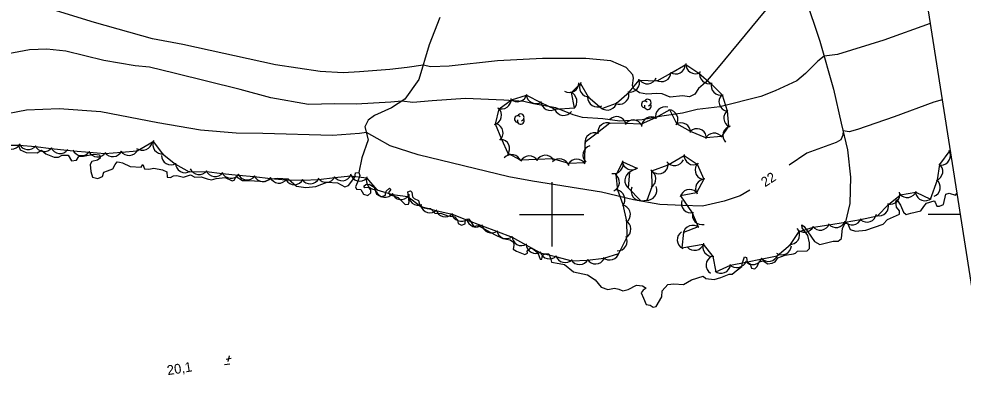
# Model space of a CAD drawing. Extents: x 646142 to 649934, y 5874075 to 5876351.
# Drawn here: x 649034.4 to 649327.8, y 5874948.6 to 5875060.7 of the extents above; entities that cross this region are included whole.
import ezdxf

# ---------------------------------------------------------------- set-up
doc = ezdxf.new("R2010")
doc.units = 0
for name, color, linetype in [('Niveau 2', 7, 'Continuous'), ('Niveau 3', 7, 'Continuous'), ('Niveau 4', 7, 'Continuous'), ('Niveau 44', 7, 'Continuous'), ('Niveau 60', 7, 'Continuous'), ('Niveau 61', 7, 'Continuous')]:
    doc.layers.add(name, color=color, linetype=linetype)

msp = doc.modelspace()

# ---------------------------------------------------------------- linework, layer by layer
at = {"layer": 'Niveau 2'}
for points in [[(649270.49, 5875068.35), (649251.75, 5875045.61), (649247.83, 5875040.99), (649245.64, 5875039.12), (649244.47, 5875037.37), (649242.85, 5875036.48), (649240.62, 5875036.8), (649236.75, 5875036.36), (649234.31, 5875037.46), (649232.69, 5875037.5), (649229.59, 5875037.38), (649227.23, 5875037.8), (649225.47, 5875038.98), (649225.11, 5875039.98), (649225.4, 5875042.33), (649225.16, 5875043.34), (649223.14, 5875045.65), (649218.4, 5875047.64), (649210.58, 5875048.36), (649197.18, 5875048.43), (649183.18, 5875047.73), (649168.16, 5875046), (649162.41, 5875045.79), (649160.03, 5875046.31), (649155.04, 5875045.62), (649149.69, 5875045), (649140.3, 5875044.26), (649135.14, 5875044.01), (649128.05, 5875044.35), (649114.15, 5875046.45), (649085.41, 5875052.73), (649075.94, 5875054.53), (649057.96, 5875059.63), (649042.11, 5875064.4)], [(649317.61, 5875059.26), (649303.19, 5875054.13), (649288.85, 5875049.69), (649284.66, 5875049.09), (649282.65, 5875047.58), (649278.85, 5875043.78)], [(649185.13, 5875035.48), (649173.16, 5875035.95), (649162.84, 5875035.22), (649156.88, 5875034.76), (649153.41, 5875035.18), (649149.97, 5875034.9), (649139.18, 5875034.23), (649132.45, 5875034.38), (649124.38, 5875034.14), (649112.67, 5875036.15), (649103.2, 5875038.76), (649082.67, 5875043.81), (649075.02, 5875045.71), (649070.57, 5875046.12), (649060.86, 5875047.78), (649049.04, 5875050.7), (649043.06, 5875051.29), (649037.74, 5875051.14), (649026.53, 5875049.03)], [(649278.85, 5875043.78), (649276.13, 5875041.5), (649269.47, 5875038.41), (649264.96, 5875036.62), (649252.19, 5875033.4), (649245.24, 5875032.6), (649240.65, 5875031.48), (649234.18, 5875030.5), (649228.09, 5875029.33), (649221.19, 5875029), (649215.91, 5875029.66), (649209.61, 5875030.09), (649206.62, 5875030.9), (649201.27, 5875033.06), (649194.29, 5875034.34), (649191.31, 5875035.04), (649185.13, 5875035.48)], [(649321.34, 5875035.6), (649318.71, 5875034.87), (649306.45, 5875030.31)], [(649110.19, 5875025.14), (649101.94, 5875025.23), (649090.81, 5875026.15), (649077.54, 5875028.44), (649059.83, 5875031.85), (649046.94, 5875032.8), (649036.79, 5875032.33), (649028.04, 5875030.73), (649018.13, 5875028.19), (649000.71, 5875021.53), (648983.52, 5875016.75), (648966.86, 5875014.24), (648958.38, 5875014.19), (648946.48, 5875014.55), (648920.9, 5875016.36), (648907.16, 5875016.52), (648895.92, 5875016.15), (648884.95, 5875016.39), (648872.24, 5875015.62), (648863.99, 5875014.55)], [(649306.45, 5875030.31), (649295.04, 5875026.32), (649292.46, 5875025.67), (649290.55, 5875025.91), (649290.48, 5875024.62), (649289.85, 5875023.16), (649288.34, 5875022.29), (649279.26, 5875019.03), (649273.77, 5875015.26)], [(649261.54, 5875007.48), (649258.58, 5875005.72), (649253.58, 5875004.1), (649246.82, 5875002.61), (649240.78, 5875002.73), (649233.57, 5875003.05), (649225.39, 5875004.54), (649215.49, 5875006.87), (649193.99, 5875010.3), (649186.64, 5875011.65), (649158.45, 5875018.48), (649149.76, 5875021.31), (649145.78, 5875023.52), (649142.39, 5875025.39), (649140.22, 5875025.13), (649131.83, 5875024.51), (649110.19, 5875025.14)]]:
    msp.add_lwpolyline(points, dxfattribs=at)
at = {"layer": 'Niveau 3'}
for p, q in [((649098.8, 5874955.08), (649100.34, 5874955.32)), ((649098.8, 5874955.08), (649100.34, 5874955.32)), ((649099.78, 5874956.14), (649099.33, 5874954.29)), ((649099.78, 5874956.14), (649099.33, 5874954.29)), ((649098.35, 5874953.39), (649099.93, 5874953.64)), ((649098.35, 5874953.39), (649099.93, 5874953.64))]:
    msp.add_line(p, q, dxfattribs=at)
at = {"layer": 'Niveau 4'}
for points in [[(649215.47, 5875214.38), (649218.08, 5875202.54), (649223.01, 5875185.92), (649226.96, 5875173.43), (649231.26, 5875167.38), (649236.25, 5875160.39), (649245.88, 5875148.3), (649252.3, 5875139.97), (649257.6, 5875134.26), (649259.74, 5875130.83), (649263.95, 5875121.88), (649267.68, 5875107.59), (649271.74, 5875093.43), (649275.89, 5875079.48), (649278.77, 5875067.46), (649283.35, 5875053.77), (649287.51, 5875038.86), (649289.97, 5875028.38), (649291.93, 5875020.02), (649292.87, 5875011.54), (649292.61, 5875003.38), (649291.16, 5874997.31)], [(649165.23, 5875061.11), (649161.9, 5875052.64), (649158.73, 5875041.87), (649154.39, 5875035.81), (649150.21, 5875033.13), (649144.96, 5875030.66), (649142.93, 5875029.27), (649141.91, 5875027.18), (649142.99, 5875023.12), (649141.01, 5875017.55), (649140.07, 5875013.02)], [(649034.33, 5875021.48), (649034.86, 5875020.03), (649036.71, 5875019.2), (649040.09, 5875019.12), (649041.49, 5875019.98), (649042.79, 5875018.85), (649045.37, 5875017.76), (649046.76, 5875017.8), (649047.85, 5875018.39), (649049.71, 5875018.38), (649050.74, 5875016.63), (649052.35, 5875016.82), (649053.02, 5875017.94), (649054.51, 5875018.12), (649057.69, 5875018.72), (649059.47, 5875018.46), (649059.71, 5875017.44), (649058.85, 5875016.87), (649057.04, 5875016.43), (649056.58, 5875015.45), (649056.72, 5875013.37), (649057.29, 5875011.57), (649058.97, 5875011.18), (649060.4, 5875011.82)], [(649060.4, 5875011.82), (649060.82, 5875013.14), (649061.94, 5875013.51), (649063.6, 5875014.16), (649064.36, 5875015.53), (649064.96, 5875016.3), (649065.67, 5875016.27), (649066.62, 5875016.03), (649068.97, 5875014.9), (649072.36, 5875014.72), (649072.97, 5875015.48), (649073.48, 5875014.15), (649074.77, 5875014.06), (649076.36, 5875014.36), (649079.09, 5875013.87), (649080.34, 5875013.2), (649080.53, 5875011.59), (649081.48, 5875011.47), (649082.47, 5875011.93), (649083.5, 5875012.05), (649085.53, 5875011.59), (649087.77, 5875012.31), (649089.14, 5875011.54), (649091.1, 5875011.65), (649092.92, 5875011.05), (649094.24, 5875010.73), (649095.7, 5875011.14), (649098.56, 5875011.47), (649100.66, 5875010.43), (649101.34, 5875010.63), (649101.9, 5875011.74), (649103.9, 5875010.57), (649105.99, 5875010.58), (649110.91, 5875010.22), (649112.67, 5875011.01), (649114.85, 5875011.26), (649118.13, 5875011.06), (649120.73, 5875008.8), (649123.57, 5875008.32), (649126.67, 5875008.68), (649128.56, 5875009.36), (649130.22, 5875010.02), (649133.38, 5875009.8), (649135.74, 5875008.56), (649136.85, 5875008.93), (649138.85, 5875011.6), (649139.03, 5875012.9), (649140.07, 5875013.02), (649140.41, 5875012.13), (649139.62, 5875010.06), (649138.99, 5875008.59), (649139.31, 5875007.82), (649140.71, 5875007.75), (649141.47, 5875006.32), (649142.8, 5875005.89), (649143.75, 5875006.7), (649143.75, 5875007.63), (649143.19, 5875008.38), (649141.93, 5875008.24), (649141.63, 5875008.78), (649142.26, 5875009.32), (649143.29, 5875009.44), (649144.81, 5875008.45), (649145.53, 5875006.33), (649147.03, 5875005.46)], [(649147.03, 5875005.46), (649148.37, 5875005.96), (649148.3, 5875006.53), (649148.55, 5875007.26), (649149.6, 5875008.2), (649150, 5875007.78), (649149.31, 5875006.77), (649149.61, 5875006.22), (649152.28, 5875005.25), (649154.41, 5875003.05), (649155.44, 5875003.17), (649155.7, 5875003.9), (649155.32, 5875007), (649156.09, 5875007.32), (649156.49, 5875006.9), (649156.68, 5875005.41), (649157.2, 5875004.89), (649158.55, 5875004.35), (649158.92, 5875003.23), (649159.98, 5875002.19), (649161.29, 5875001.87), (649162.34, 5875001.88), (649163.68, 5875000.41), (649165.78, 5875000.3), (649167.72, 5874999.6), (649169.85, 5874999.26), (649170.67, 5874998.31), (649170.92, 5874997.18), (649171.91, 5874996.71), (649173.14, 5874997.09), (649173.14, 5874998.02), (649174.12, 5874998.59), (649174.79, 5874997.86), (649175.67, 5874996.33), (649177.16, 5874996.51), (649179.9, 5874994.96), (649182.26, 5874993.72), (649184.85, 5874992.51), (649187.11, 5874992.08), (649188.12, 5874991.38), (649188.25, 5874990.35), (649188.05, 5874989.16), (649189.05, 5874988.58), (649191.6, 5874987.6), (649192.49, 5874987.93), (649192.39, 5874988.74), (649193.24, 5874989.42), (649193.92, 5874989.5), (649195.72, 5874988.08), (649196.09, 5874986.96), (649196.44, 5874986.07), (649196.89, 5874986.12), (649197.09, 5874987.31), (649197.97, 5874987.76), (649199.13, 5874987.77), (649199.64, 5874986.44), (649199.91, 5874985.19), (649202.28, 5874984.77), (649203.94, 5874984.49), (649206.78, 5874982.15), (649211.07, 5874981.25), (649213.47, 5874979.67), (649215.37, 5874977.45), (649217.44, 5874976.64), (649219.47, 5874977.11)], [(649303.02, 5874996.94), (649304.35, 5874998.38), (649308.07, 5875000.09), (649308.06, 5875001.13), (649307.1, 5875002.3), (649306.89, 5875004.02), (649307.27, 5875004.64), (649308.42, 5875002.92), (649309.27, 5875000.69), (649310.17, 5874999.98), (649311.63, 5875000.38), (649314.67, 5875001.09), (649315.65, 5875002.48), (649316.45, 5875003.5), (649318.79, 5875004.24), (649319.19, 5875003.82), (649319.69, 5875002.6), (649320.5, 5875002.58), (649321.71, 5875003.07), (649322.47, 5875006.29), (649323.47, 5875006.64), (649325.52, 5875005.95), (649325.92, 5875006.46)], [(649219.47, 5874977.11), (649220.9, 5874976.81), (649222.13, 5874976.26), (649223.7, 5874976.67), (649226.32, 5874978.02), (649228.2, 5874977.78), (649229.33, 5874977.1), (649228.36, 5874976.52), (649227.77, 5874975.63), (649228.56, 5874973.98), (649229.39, 5874971.98), (649230.57, 5874971.77), (649231.57, 5874971.19), (649232.47, 5874971.41), (649234.19, 5874974.4), (649234.3, 5874976.28), (649236.04, 5874978.22), (649237.98, 5874978.45), (649240.91, 5874978.21), (649243.39, 5874979.66), (649247.08, 5874980.79), (649247.87, 5874980.07), (649250.45, 5874979.79), (649252.58, 5874980.38), (649255.11, 5874981.49), (649256.04, 5874981.48), (649257.31, 5874982.44), (649259.11, 5874983.82), (649259.31, 5874985), (649259.9, 5874986.81), (649260.5, 5874986.65), (649260.68, 5874985.16), (649261.67, 5874984.7), (649262.07, 5874983.35), (649263.14, 5874983.12), (649263.87, 5874983.79), (649264.5, 5874985.26), (649265.73, 5874985.63), (649267.12, 5874984.63), (649268.48, 5874984.91), (649269.48, 5874985.26), (649270.25, 5874986.51), (649272.58, 5874987.36), (649275.08, 5874987.77), (649275.75, 5874987.96), (649276.37, 5874988.61), (649279.36, 5874988.73), (649280.09, 5874989.4), (649280.11, 5874991.14), (649279.59, 5874993.41), (649277.78, 5874995.87), (649277.67, 5874996.79), (649278.42, 5874996.29), (649281.68, 5874991.56), (649283.29, 5874990.7), (649287.46, 5874991.65), (649288.96, 5874991.71), (649290.02, 5874992.53), (649290.32, 5874995.7), (649291.16, 5874997.31), (649291.86, 5874997.27), (649292.69, 5874995.28), (649294.37, 5874994.78), (649297.57, 5874995.15), (649303.02, 5874996.94)]]:
    msp.add_lwpolyline(points, dxfattribs=at)
at = {"layer": 'Niveau 44'}
for points in [[(649218.1, 5875028.34), (649214.27, 5875025.36), (649210.32, 5875022.28), (649210.19, 5875015.98), (649205.34, 5875015.84), (649200.35, 5875017.22), (649195.5, 5875017.03), (649190.25, 5875016.87), (649186.5, 5875018.89), (649184.49, 5875023.31), (649182.54, 5875028.06), (649183.71, 5875032.77), (649187.52, 5875035.58), (649192.17, 5875037), (649196.62, 5875034.72), (649201, 5875032.64), (649207.06, 5875033.07), (649206.09, 5875037.83), (649208.89, 5875040.67), (649211.35, 5875036.48), (649215.6, 5875032.9), (649220.15, 5875034.58), (649224.02, 5875037.98), (649227.2, 5875041.65), (649232.78, 5875041.52), (649237.05, 5875043.82), (649241.68, 5875046.52), (649245.76, 5875043.89), (649249.54, 5875040.52), (649252.98, 5875037.09), (649254.49, 5875032.19), (649254.93, 5875027.35), (649252.74, 5875024.21), (649247.91, 5875023.76), (649243.12, 5875025.75), (649238.9, 5875028.16), (649236.73, 5875032.46), (649232.26, 5875029.95), (649227.82, 5875027.99), (649222.97, 5875028.18), (649218.1, 5875028.34)], [(649029.67, 5875021.51), (649034.52, 5875021.48), (649039.61, 5875021.06), (649044.43, 5875020.47), (649051.33, 5875019.7), (649056.31, 5875019.29), (649061.15, 5875018.89), (649066.32, 5875019.37), (649071.16, 5875019.74), (649076.12, 5875022.67), (649079.02, 5875018.77), (649083.07, 5875015.6), (649087.32, 5875013.24), (649092.76, 5875013.32), (649097.58, 5875012.74), (649102.7, 5875012.22), (649107.53, 5875011.73), (649112.65, 5875011.2), (649117.48, 5875010.72), (649122.65, 5875010.61), (649127.5, 5875010.87), (649132.62, 5875011.46), (649137.45, 5875011.93), (649142.44, 5875011.35), (649145.61, 5875007.68), (649150.52, 5875006.23), (649155.33, 5875005.55), (649159.31, 5875002.42), (649164.01, 5875001.19), (649169.02, 5875000.08), (649173.55, 5874998.34), (649178.35, 5874996.49), (649182.88, 5874994.75), (649187.66, 5874992.94), (649191.91, 5874990.6), (649196.47, 5874988.05), (649201.2, 5874986.94), (649206.26, 5874985.57), (649211.11, 5874985.76), (649216.24, 5874986.45), (649220.88, 5874987.88), (649223.42, 5874993.07), (649223.31, 5874997.92), (649222.23, 5875002.97), (649220.57, 5875007.53), (649219.98, 5875012.26), (649222.14, 5875016.33), (649226.49, 5875014.31), (649224.13, 5875013.07), (649223.75, 5875008.23), (649227.65, 5875004.25), (649229.65, 5875004.43), (649231.17, 5875008.68), (649231.08, 5875013.53), (649236.2, 5875015.37)], [(649236.2, 5875015.37), (649241.11, 5875018.26), (649245.15, 5875015.57), (649247.25, 5875010.96), (649245.02, 5875006.65), (649240.05, 5875005.75), (649243.66, 5875000.5), (649245.48, 5874996.11), (649240.94, 5874994.39), (649240.42, 5874989.58), (649247.02, 5874990.74), (649250.06, 5874986.95), (649251.01, 5874982.18), (649255.53, 5874984.27), (649260.29, 5874985.21), (649265.34, 5874986.21), (649270.1, 5874987.16), (649274.16, 5874990.7), (649276.85, 5874994.74), (649281.33, 5874995.99), (649286.12, 5874996.78), (649291.19, 5874997.61), (649295.98, 5874998.4), (649301.25, 5874999.58), (649304.64, 5875003.05), (649308.37, 5875006.12), (649313.16, 5875006.91), (649317.73, 5875004.78), (649319.88, 5875010.7), (649320.64, 5875015.49), (649323.81, 5875019.88)]]:
    msp.add_lwpolyline(points, dxfattribs=at)
for centre, radius, start, end in [((649238.47, 5875046.6), 3, 238.3694, 358.3474), ((649244.67, 5875046.69), 3, 177.2451, 297.223), ((649229.73, 5875043.56), 3, 216.625, 336.6029), ((649234.07, 5875044.22), 3, 238.3694, 358.3474), ((649248.96, 5875043.59), 3, 165.0644, 285.0423), ((649205.46, 5875040.84), 3, 239.4625, 359.4405), ((649211.64, 5875039.46), 3, 150.3234, 270.3014), ((649224.28, 5875040.97), 3, 259.0658, 19.0438), ((649252.5, 5875040.06), 3, 165.0644, 285.0423), ((649189.33, 5875037.98), 3, 226.975, 346.9529), ((649195.05, 5875037.42), 3, 184.6059, 304.5838), ((649204.85, 5875035.1), 3, 311.4588, 71.4367), ((649214.13, 5875036.36), 3, 178.2232, 298.2012), ((649221, 5875037.2), 3, 259.0658, 19.0438), ((649254.95, 5875035.02), 3, 137.2788, 257.2567), ((649184.43, 5875035.74), 3, 244.0447, 4.0226), ((649199.57, 5875035.27), 3, 184.6059, 304.5838), ((649217.27, 5875035.4), 3, 230.3235, 350.3015), ((649228.92, 5875034.17), 1.05, 44.1154, 269.804), ((649229.82, 5875033.65), 1.05, 166.9369, 29.6212), ((649229.82, 5875034.7), 1.05, 282.2692, 149.7263), ((649181.41, 5875030.84), 3, 286.1439, 46.1218), ((649189.47, 5875029.6), 1.05, 44.1154, 269.804), ((649190.37, 5875030.13), 1.05, 282.2692, 149.7263), ((649203.72, 5875033.74), 3, 204.3455, 324.3234), ((649235.23, 5875030.38), 3, 74.1294, 194.1073), ((649236.21, 5875029.51), 3, 325.9042, 85.8821), ((649256.46, 5875029.93), 3, 125.1286, 245.1066), ((649181.87, 5875025.29), 3, 311.4487, 71.4267), ((649190.37, 5875029.08), 1.05, 166.9369, 29.6212), ((649217.27, 5875025.46), 3, 67.9229, 187.9009), ((649220.17, 5875027.36), 3, 17.4468, 137.4247), ((649225.32, 5875026.32), 3, 27.7324, 147.7103), ((649230.89, 5875027.26), 3, 59.6046, 179.5826), ((649240.13, 5875025.43), 3, 0.2305, 120.2085), ((649213.32, 5875022.38), 3, 67.9229, 187.9009), ((649245.1, 5875023.62), 3, 11.7566, 131.7346), ((649250.49, 5875022.23), 3, 35.2669, 155.2448), ((649256.19, 5875024.46), 3, 103.904, 223.8819), ((649032.11, 5875023.26), 3, 209.6179, 329.5959), ((649037.27, 5875023.12), 3, 203.0698, 323.0477), ((649072.81, 5875022.89), 3, 232.8006, 352.7785), ((649078.99, 5875021.77), 3, 156.6171, 276.595), ((649183.89, 5875020.37), 3, 324.4243, 84.4022), ((649042.23, 5875022.51), 3, 203.0698, 323.0477), ((649047.2, 5875021.91), 3, 203.0698, 323.0477), ((649053.89, 5875021.26), 3, 205.3118, 325.2897), ((649058.88, 5875020.85), 3, 205.3118, 325.2897), ((649063.62, 5875020.93), 3, 214.3947, 334.3726), ((649068.61, 5875021.31), 3, 214.3947, 334.3726), ((649212.68, 5875018.41), 3, 107.203, 227.1809), ((649320.9, 5875018.3), 3, 271.6881, 31.666), ((649081.68, 5875018.39), 3, 180.919, 300.8969), ((649086.05, 5875015.96), 3, 180.919, 300.8969), ((649187.53, 5875015.59), 3, 19.2248, 139.2028), ((649193, 5875015.16), 3, 32.2921, 152.2701), ((649197.99, 5875015.36), 3, 32.2921, 152.2701), ((649202.44, 5875014.24), 3, 16.3462, 136.3242), ((649207.81, 5875014.15), 3, 31.5441, 151.522), ((649219.21, 5875015.66), 3, 258.9223, 18.9002), ((649224.9, 5875016.86), 3, 188.0468, 308.0248), ((649238.16, 5875018.13), 3, 217.8364, 337.8144), ((649244.11, 5875018.39), 3, 176.3615, 296.3395), ((649247.56, 5875013.79), 3, 133.7691, 253.747), ((649090.41, 5875015.38), 3, 203.1291, 323.107), ((649095.38, 5875014.78), 3, 203.1291, 323.107), ((649100.32, 5875014.23), 3, 204.2221, 324.2), ((649225.7, 5875010.52), 3, 115.5686, 235.5465), ((649229.36, 5875011.07), 3, 301.0955, 61.0734), ((649233.21, 5875015.61), 3, 241.5129, 1.4908), ((649318.52, 5875013.37), 3, 291.0634, 51.0413), ((649105.29, 5875013.73), 3, 204.2221, 324.2), ((649110.27, 5875013.22), 3, 204.2221, 324.2), ((649115.24, 5875012.71), 3, 204.2221, 324.2), ((649119.99, 5875012.23), 3, 213.0514, 333.0293), ((649124.98, 5875012.5), 3, 213.0514, 333.0293), ((649129.89, 5875012.96), 3, 215.6187, 335.5967), ((649134.86, 5875013.45), 3, 215.6187, 335.5967), ((649140.34, 5875013.31), 3, 194.3349, 314.3129), ((649145.36, 5875010.67), 3, 160.8918, 280.8697), ((649218.02, 5875009.99), 3, 295.2131, 55.1911), ((649247.7, 5875008), 3, 92.7626, 212.7405), ((649317.74, 5875008.43), 3, 291.0634, 51.0413), ((649148.22, 5875008.34), 3, 201.9496, 321.9275), ((649219.74, 5875004.65), 3, 320.1056, 80.0835), ((649227.67, 5875007.25), 3, 155.5085, 275.4865), ((649229.66, 5875007.43), 3, 263.8293, 23.8072), ((649242.88, 5875004.76), 3, 46.8767, 166.8546), ((649310.48, 5875008.25), 3, 219.4536, 339.4316), ((649153.17, 5875007.64), 3, 201.9496, 321.9275), ((649158.53, 5875005.86), 3, 170.861, 290.8389), ((649243.29, 5875003.48), 3, 163.0867, 283.0647), ((649305.18, 5875006.13), 3, 255.7381, 15.7161), ((649315.99, 5875007.22), 3, 191.3595, 311.3374), ((649162.11, 5875003.51), 3, 195.2936, 315.2716), ((649166.94, 5875002.24), 3, 195.2936, 315.2716), ((649221.46, 5874999.95), 3, 320.1056, 80.0835), ((649301.68, 5875002.55), 3, 255.7381, 15.7161), ((649171.92, 5875000.86), 3, 188.9701, 308.9481), ((649176.58, 5874999.06), 3, 188.9701, 308.9481), ((649246.7, 5874999.82), 3, 163.0867, 283.0647), ((649293.3, 5874999.74), 3, 219.3469, 339.3248), ((649297.94, 5875000.61), 3, 229.602, 349.5799), ((649181.25, 5874997.26), 3, 188.9701, 308.9481), ((649221.6, 5874995.45), 3, 301.3737, 61.3517), ((649243.83, 5874993.6), 3, 50.7627, 170.7406), ((649278.52, 5874997.44), 3, 217.7373, 337.7153), ((649283.44, 5874998.12), 3, 219.3469, 339.3248), ((649288.37, 5874998.93), 3, 219.3469, 339.3248), ((649185.91, 5874995.47), 3, 188.9701, 308.9481), ((649190.64, 5874993.31), 3, 181.1632, 301.1411), ((649220.44, 5874991.7), 3, 267.8661, 27.844), ((649242.02, 5874992.11), 3, 123.7327, 243.7106), ((649274.04, 5874993.7), 3, 266.4279, 26.4058), ((649195.02, 5874990.9), 3, 181.1632, 301.1411), ((649244.4, 5874991.85), 3, 220.9565, 340.9344), ((649249.92, 5874989.95), 3, 158.6975, 278.6754), ((649271.48, 5874990.44), 3, 237.0669, 357.0449), ((649199.24, 5874989.21), 3, 196.8109, 316.7889), ((649204.11, 5874988.07), 3, 196.8109, 316.7889), ((649218.04, 5874988.85), 3, 227.1093, 347.0872), ((649250.98, 5874984.26), 3, 116.1142, 236.0921), ((649267.38, 5874988.42), 3, 221.2505, 341.2285), ((649208.62, 5874987.43), 3, 212.1726, 332.1506), ((649213.62, 5874987.61), 3, 212.1726, 332.1506), ((649252.6, 5874984.72), 3, 231.8109, 351.7888), ((649257.57, 5874986.47), 3, 221.2505, 341.2285), ((649262.47, 5874987.44), 3, 221.2505, 341.2285)]:
    msp.add_arc(centre, radius, start, end, dxfattribs=at)
at = {"layer": 'Niveau 60'}
msp.add_line((649326.94, 5875000), (649316.94, 5875000), dxfattribs=at)
msp.add_lwpolyline([(646167.42, 5875779.32), (649130.97, 5876245.57), (649395.18, 5874566.24), (646431.63, 5874099.99)], close=True, dxfattribs=at)
msp.add_lwpolyline([(646167.42, 5875779.32), (649130.97, 5876245.57), (649395.18, 5874566.24), (646431.63, 5874099.99)], close=True, dxfattribs=at)
at = {"layer": 'Niveau 61'}
for points in [[(649200, 5875010), (649200, 5875000), (649200, 5874990)], [(649190, 5875000), (649200, 5875000), (649210, 5875000)]]:
    msp.add_lwpolyline(points, dxfattribs=at)

# ---------------------------------------------------------------- texts
at = {"layer": 'Niveau 2'}
msp.add_text('22', height=3, rotation=32.8613, dxfattribs=at).set_placement((649266.27, 5875008.4))
at = {"layer": 'Niveau 3'}
msp.add_text('   20,1', height=3, rotation=8.9405, dxfattribs=at).set_placement((649077.38, 5874949.56))
msp.add_text('   20,1', height=3, rotation=8.9405, dxfattribs=at).set_placement((649077.38, 5874949.56))

doc.saveas('drawing.dxf')
